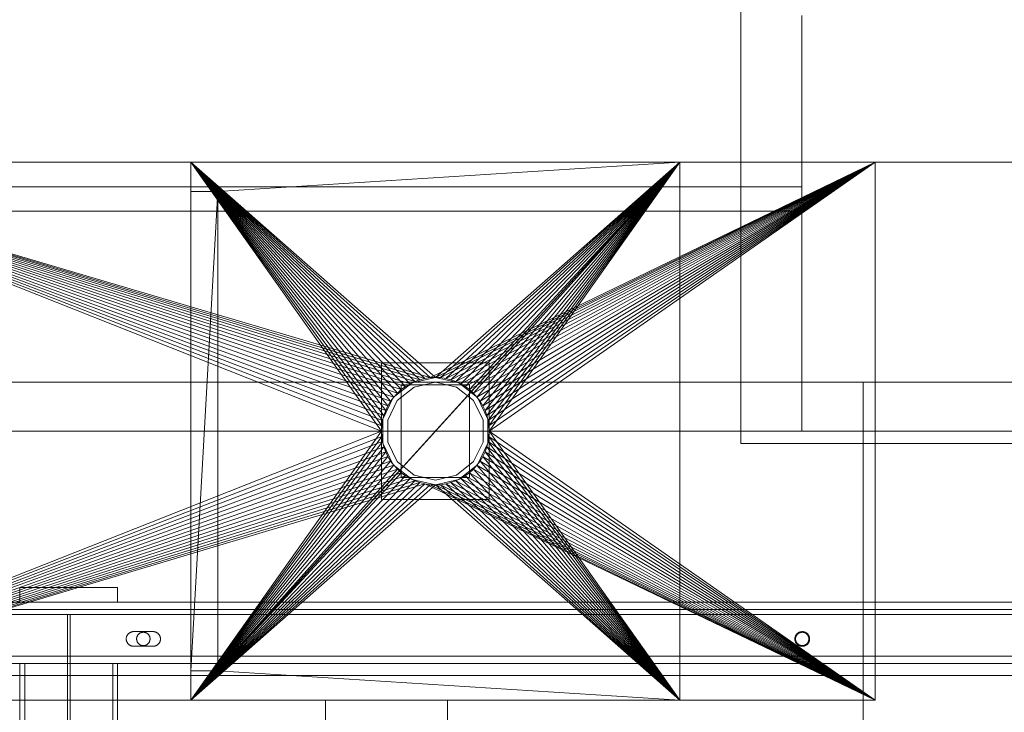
# Model space of a CAD drawing. Header units: millimetres. Extents: x -4395 to 65662, y -65530 to 6847.
# Tile 729 of 1034: x 25480 to 25883, y -17795 to -17512. Entities that reach past the tile are written whole.
import ezdxf

# ---------------------------------------------------------------- set-up
doc = ezdxf.new("R2010")
doc.units = ezdxf.units.MM
for name, color, linetype, lineweight in [('COTAS_P', 1, 'Continuous', 0), ('superior_briquetadora', 7, 'Continuous', 0), ('superior_C05', 7, 'Continuous', 0)]:
    doc.layers.add(name, color=color, linetype=linetype, lineweight=lineweight)
doc.dimstyles.new('R19_100', dxfattribs={"dimtxt": 250, "dimasz": 150, "dimexe": 150, "dimexo": 80, "dimgap": 100, "dimtad": 1, "dimtih": 1, "dimtoh": 1, "dimdsep": 46, "dimcen": 0.09, "dimadec": 0, "dimazin": 0, "dimtfac": 1, "dimtdec": 4, "dimtofl": 0, "dimtmove": 0, "dimatfit": 3, "dimfxl": 1, "dimtolj": 1, "dimtzin": 0, "dimarcsym": 0})

# ---------------------------------------------------------------- blocks, each defined once
blk = doc.blocks.new('DIM_R33_31')
at = {"layer": 'COTAS_P'}
for p, q in [((24250.07, -17080), (24400.07, -17035)), ((26750.07, -17080), (26600.07, -17035)), ((24250.07, -17980), (24250.07, -17080)), ((24250.07, -17080), (26750.07, -17080)), ((24250.07, -17080), (24400.07, -17125)), ((26750.07, -17080), (26600.07, -17125)), ((26750.07, -17980), (26750.07, -17080))]:
    blk.add_line(p, q, dxfattribs=at)
blk.add_text('2500 P', height=250, dxfattribs=at).set_placement((25500.07, -16980))

msp = doc.modelspace()

# ---------------------------------------------------------------- linework, layer by layer
at = {"layer": 'superior_briquetadora'}
for p, q in [((25775.067, -17685), (25775.067, -17485)), ((25800.067, -17660), (25800.067, -17510)), ((23750.067, -17570), (25950.067, -17570)), ((23870.067, -17570), (25830.067, -17570)), ((25746.067, -17570), (24243.401, -17570)), ((25350.067, -17570), (25550.067, -17570)), ((25350.067, -17570), (25830.067, -17570)), ((25350.067, -17570), (25628.067, -17680)), ((25628.173, -17677.844), (25350.067, -17570)), ((25628.49, -17675.708), (25350.067, -17570)), ((25629.015, -17673.614), (25350.067, -17570)), ((25629.742, -17671.581), (25350.067, -17570)), ((25630.665, -17669.629), (25350.067, -17570)), ((25631.775, -17667.777), (25350.067, -17570)), ((25633.061, -17666.043), (25350.067, -17570)), ((25634.511, -17664.444), (25350.067, -17570)), ((25636.111, -17662.994), (25350.067, -17570)), ((25637.845, -17661.708), (25350.067, -17570)), ((25639.697, -17660.598), (25350.067, -17570)), ((25641.648, -17659.675), (25350.067, -17570)), ((25643.681, -17658.947), (25350.067, -17570)), ((25350.067, -17570), (25647.911, -17658.106)), ((25350.067, -17570), (25645.775, -17658.423)), ((25746.067, -17570), (25470.067, -17570)), ((25470.067, -17570), (25550.067, -17570)), ((25550.067, -17582), (25550.067, -17570)), ((25550.067, -17570), (25550.067, -17778)), ((25550.067, -17570), (25550.067, -17790)), ((25561.091, -17582), (25550.067, -17570)), ((25750.067, -17570), (25550.067, -17570)), ((25550.067, -17570), (25628.067, -17680)), ((25550.067, -17570), (25639.697, -17660.598)), ((25637.845, -17661.708), (25550.067, -17570)), ((25636.111, -17662.994), (25550.067, -17570)), ((25634.511, -17664.444), (25550.067, -17570)), ((25633.061, -17666.043), (25550.067, -17570)), ((25631.775, -17667.777), (25550.067, -17570)), ((25630.665, -17669.629), (25550.067, -17570)), ((25629.742, -17671.581), (25550.067, -17570)), ((25629.015, -17673.614), (25550.067, -17570)), ((25628.49, -17675.708), (25550.067, -17570)), ((25628.173, -17677.844), (25550.067, -17570)), ((25550.067, -17570), (25641.648, -17659.675)), ((25550.067, -17570), (25643.681, -17658.947)), ((25550.067, -17570), (25645.775, -17658.423)), ((25550.067, -17570), (25647.911, -17658.106)), ((25550.067, -17570), (25650.067, -17658)), ((25550.067, -17570), (25770.898, -17570)), ((25550.067, -17570), (25830.067, -17570)), ((25550.067, -17790), (25750.067, -17570)), ((25750.067, -17570), (25561.091, -17778)), ((25750.067, -17570), (25561.091, -17582)), ((25830.067, -17570), (25647.911, -17658.106)), ((25650.067, -17658), (25750.067, -17570)), ((25830.067, -17570), (25650.067, -17658)), ((25652.224, -17658.106), (25750.067, -17570)), ((25830.067, -17570), (25652.224, -17658.106)), ((25654.359, -17658.423), (25750.067, -17570)), ((25830.067, -17570), (25654.359, -17658.423)), ((25656.454, -17658.947), (25750.067, -17570)), ((25830.067, -17570), (25656.454, -17658.947)), ((25658.487, -17659.675), (25750.067, -17570)), ((25830.067, -17570), (25658.487, -17659.675)), ((25660.438, -17660.598), (25750.067, -17570)), ((25830.067, -17570), (25660.438, -17660.598)), ((25662.29, -17661.708), (25750.067, -17570)), ((25830.067, -17570), (25662.29, -17661.708)), ((25664.024, -17662.994), (25750.067, -17570)), ((25830.067, -17570), (25664.024, -17662.994)), ((25665.624, -17664.444), (25750.067, -17570)), ((25830.067, -17570), (25665.624, -17664.444)), ((25667.074, -17666.043), (25750.067, -17570)), ((25830.067, -17570), (25667.074, -17666.043)), ((25668.36, -17667.777), (25750.067, -17570)), ((25830.067, -17570), (25668.36, -17667.777)), ((25669.47, -17669.629), (25750.067, -17570)), ((25830.067, -17570), (25669.47, -17669.629)), ((25670.393, -17671.581), (25750.067, -17570)), ((25830.067, -17570), (25670.393, -17671.581)), ((25671.12, -17673.614), (25750.067, -17570)), ((25830.067, -17570), (25671.12, -17673.614)), ((25671.645, -17675.708), (25750.067, -17570)), ((25830.067, -17570), (25671.645, -17675.708)), ((25671.962, -17677.844), (25750.067, -17570)), ((25830.067, -17570), (25671.962, -17677.844)), ((25750.067, -17570), (25672.067, -17680)), ((25830.067, -17570), (25672.067, -17680)), ((25770.898, -17570), (25746.067, -17570)), ((25750.067, -17790), (25750.067, -17570)), ((25750.067, -17570), (25813.162, -17570)), ((25750.067, -17570), (25819.673, -17570)), ((25750.067, -17570), (25820.656, -17570)), ((25830.067, -17570), (25750.067, -17570)), ((25813.162, -17570), (25770.898, -17570)), ((25819.673, -17570), (25813.162, -17570)), ((25820.656, -17570), (25819.673, -17570)), ((25830.067, -17570), (25820.656, -17570)), ((25830.067, -17583.45), (25830.067, -17570)), ((25830.067, -17570), (25830.067, -17790)), ((23900.067, -17580), (25800.067, -17580)), ((25550.067, -17778), (25550.067, -17582)), ((25550.067, -17582), (25561.091, -17582)), ((25561.091, -17582), (25550.067, -17778)), ((25561.091, -17582), (25561.091, -17778)), ((25800.067, -17590), (25800.067, -17580)), ((25830.067, -17790), (25830.067, -17583.45)), ((23900.067, -17590), (25800.067, -17590)), ((25672.067, -17652), (25628.067, -17652)), ((25628.067, -17652), (25628.067, -17708)), ((25672.067, -17708), (25672.067, -17652)), ((25650.067, -17658), (25640.522, -17660.179)), ((25643.681, -17658.947), (25641.648, -17659.675)), ((25645.775, -17658.423), (25643.681, -17658.947)), ((25647.911, -17658.106), (25645.775, -17658.423)), ((25650.067, -17658), (25647.911, -17658.106)), ((25659.613, -17660.179), (25650.067, -17658)), ((25652.224, -17658.106), (25650.067, -17658)), ((25654.359, -17658.423), (25652.224, -17658.106)), ((25656.454, -17658.947), (25654.359, -17658.423)), ((25658.487, -17659.675), (25656.454, -17658.947)), ((23900.067, -17660), (25800.067, -17660)), ((25640.522, -17660.179), (25632.867, -17666.283)), ((25641.39, -17661.981), (25634.431, -17667.53)), ((25636.111, -17662.994), (25634.511, -17664.444)), ((25636.067, -17661), (25636.067, -17699)), ((25664.067, -17661), (25636.067, -17661)), ((25637.845, -17661.708), (25636.111, -17662.994)), ((25639.697, -17660.598), (25637.845, -17661.708)), ((25641.648, -17659.675), (25639.697, -17660.598)), ((25650.067, -17660), (25641.39, -17661.981)), ((25658.745, -17661.981), (25650.067, -17660)), ((25660.438, -17660.598), (25658.487, -17659.675)), ((25665.704, -17667.53), (25658.745, -17661.981)), ((25667.268, -17666.283), (25659.613, -17660.179)), ((25662.29, -17661.708), (25660.438, -17660.598)), ((25664.024, -17662.994), (25662.29, -17661.708)), ((25665.624, -17664.444), (25664.024, -17662.994)), ((25664.067, -17699), (25664.067, -17661)), ((25800.067, -17660), (25950.067, -17660)), ((25800.067, -17680), (25800.067, -17660)), ((25825.067, -18720.639), (25825.067, -17660)), ((25825.067, -17660), (25925.067, -17660)), ((25825.067, -18674.804), (25825.067, -17660)), ((25632.867, -17666.283), (25628.619, -17675.105)), ((25633.061, -17666.043), (25631.775, -17667.777)), ((25634.511, -17664.444), (25633.061, -17666.043)), ((25667.074, -17666.043), (25665.624, -17664.444)), ((25668.36, -17667.777), (25667.074, -17666.043)), ((25671.516, -17675.105), (25667.268, -17666.283)), ((25630.665, -17669.629), (25629.742, -17671.581)), ((25634.431, -17667.53), (25630.569, -17675.55)), ((25631.775, -17667.777), (25630.665, -17669.629)), ((25669.566, -17675.55), (25665.704, -17667.53)), ((25669.47, -17669.629), (25668.36, -17667.777)), ((25670.393, -17671.581), (25669.47, -17669.629)), ((25629.015, -17673.614), (25628.49, -17675.708)), ((25628.619, -17675.105), (25628.619, -17684.895)), ((25629.742, -17671.581), (25629.015, -17673.614)), ((25671.12, -17673.614), (25670.393, -17671.581)), ((25671.645, -17675.708), (25671.12, -17673.614)), ((25671.516, -17684.895), (25671.516, -17675.105)), ((25628.173, -17677.844), (25628.067, -17680)), ((25628.49, -17675.708), (25628.173, -17677.844)), ((25630.569, -17675.55), (25630.569, -17684.45)), ((25669.566, -17684.45), (25669.566, -17675.55)), ((25671.962, -17677.844), (25671.645, -17675.708)), ((25672.067, -17680), (25671.962, -17677.844)), ((25950.067, -17680), (23750.067, -17680)), ((24150.067, -17680), (25950.067, -17680)), ((24150.067, -17680), (25800.067, -17680)), ((25628.067, -17680), (25350.067, -17790)), ((25628.173, -17682.156), (25350.067, -17790)), ((25550.067, -17790), (25628.067, -17680)), ((25550.067, -17790), (25628.173, -17682.156)), ((25628.067, -17680), (25628.173, -17682.156)), ((25628.173, -17682.156), (25628.49, -17684.292)), ((25671.645, -17684.292), (25671.962, -17682.156)), ((25672.067, -17680), (25671.962, -17682.156)), ((25671.962, -17682.156), (25750.067, -17790)), ((25830.067, -17790), (25671.962, -17682.156)), ((25672.067, -17680), (25750.067, -17790)), ((25672.067, -17680), (25830.067, -17790)), ((25800.067, -17680), (25950.067, -17680)), ((25628.49, -17684.292), (25350.067, -17790)), ((25629.015, -17686.386), (25350.067, -17790)), ((25550.067, -17790), (25628.49, -17684.292)), ((25550.067, -17790), (25629.015, -17686.386)), ((25628.49, -17684.292), (25629.015, -17686.386)), ((25628.619, -17684.895), (25632.867, -17693.717)), ((25629.015, -17686.386), (25629.742, -17688.419)), ((25630.569, -17684.45), (25634.431, -17692.47)), ((25665.704, -17692.47), (25669.566, -17684.45)), ((25667.268, -17693.717), (25671.516, -17684.895)), ((25670.393, -17688.419), (25671.12, -17686.386)), ((25671.645, -17684.292), (25671.12, -17686.386)), ((25671.12, -17686.386), (25750.067, -17790)), ((25830.067, -17790), (25671.12, -17686.386)), ((25671.645, -17684.292), (25750.067, -17790)), ((25830.067, -17790), (25671.645, -17684.292)), ((25775.067, -17685), (25975.067, -17685)), ((25629.742, -17688.419), (25350.067, -17790)), ((25630.665, -17690.371), (25350.067, -17790)), ((25550.067, -17790), (25629.742, -17688.419)), ((25550.067, -17790), (25630.665, -17690.371)), ((25629.742, -17688.419), (25630.665, -17690.371)), ((25630.665, -17690.371), (25631.775, -17692.223)), ((25668.36, -17692.223), (25669.47, -17690.371)), ((25670.393, -17688.419), (25669.47, -17690.371)), ((25669.47, -17690.371), (25750.067, -17790)), ((25830.067, -17790), (25669.47, -17690.371)), ((25670.393, -17688.419), (25750.067, -17790)), ((25830.067, -17790), (25670.393, -17688.419)), ((25631.775, -17692.223), (25350.067, -17790)), ((25633.061, -17693.957), (25350.067, -17790)), ((25634.511, -17695.556), (25350.067, -17790)), ((25550.067, -17790), (25631.775, -17692.223)), ((25550.067, -17790), (25633.061, -17693.957)), ((25634.511, -17695.556), (25550.067, -17790)), ((25631.775, -17692.223), (25633.061, -17693.957)), ((25632.867, -17693.717), (25640.522, -17699.821)), ((25633.061, -17693.957), (25634.511, -17695.556)), ((25634.431, -17692.47), (25641.39, -17698.019)), ((25634.511, -17695.556), (25636.111, -17697.006)), ((25658.745, -17698.019), (25665.704, -17692.47)), ((25659.613, -17699.821), (25667.268, -17693.717)), ((25664.024, -17697.006), (25665.624, -17695.556)), ((25667.074, -17693.957), (25665.624, -17695.556)), ((25665.624, -17695.556), (25750.067, -17790)), ((25830.067, -17790), (25665.624, -17695.556)), ((25667.074, -17693.957), (25668.36, -17692.223)), ((25667.074, -17693.957), (25750.067, -17790)), ((25830.067, -17790), (25667.074, -17693.957)), ((25668.36, -17692.223), (25750.067, -17790)), ((25830.067, -17790), (25668.36, -17692.223)), ((25636.111, -17697.006), (25350.067, -17790)), ((25637.845, -17698.292), (25350.067, -17790)), ((25639.697, -17699.402), (25350.067, -17790)), ((25636.111, -17697.006), (25550.067, -17790)), ((25637.845, -17698.292), (25550.067, -17790)), ((25639.697, -17699.402), (25550.067, -17790)), ((25636.067, -17699), (25664.067, -17699)), ((25636.111, -17697.006), (25637.845, -17698.292)), ((25637.845, -17698.292), (25639.697, -17699.402)), ((25639.697, -17699.402), (25641.648, -17700.325)), ((25641.39, -17698.019), (25650.067, -17700)), ((25650.067, -17700), (25658.745, -17698.019)), ((25658.487, -17700.325), (25660.438, -17699.402)), ((25662.29, -17698.292), (25660.438, -17699.402)), ((25660.438, -17699.402), (25750.067, -17790)), ((25660.438, -17699.402), (25830.067, -17790)), ((25664.024, -17697.006), (25662.29, -17698.292)), ((25662.29, -17698.292), (25750.067, -17790)), ((25662.29, -17698.292), (25830.067, -17790)), ((25664.024, -17697.006), (25750.067, -17790)), ((25664.024, -17697.006), (25830.067, -17790)), ((25641.648, -17700.325), (25350.067, -17790)), ((25643.681, -17701.053), (25350.067, -17790)), ((25645.775, -17701.577), (25350.067, -17790)), ((25641.648, -17700.325), (25550.067, -17790)), ((25643.681, -17701.053), (25550.067, -17790)), ((25645.775, -17701.577), (25550.067, -17790)), ((25647.911, -17701.894), (25550.067, -17790)), ((25650.067, -17702), (25550.067, -17790)), ((25640.522, -17699.821), (25650.067, -17702)), ((25641.648, -17700.325), (25643.681, -17701.053)), ((25643.681, -17701.053), (25645.775, -17701.577)), ((25645.775, -17701.577), (25647.911, -17701.894)), ((25645.775, -17701.577), (25830.067, -17790)), ((25647.911, -17701.894), (25650.067, -17702)), ((25647.911, -17701.894), (25830.067, -17790)), ((25650.067, -17702), (25659.613, -17699.821)), ((25650.067, -17702), (25652.224, -17701.894)), ((25650.067, -17702), (25750.067, -17790)), ((25650.067, -17702), (25830.067, -17790)), ((25652.224, -17701.894), (25654.359, -17701.577)), ((25652.224, -17701.894), (25750.067, -17790)), ((25652.224, -17701.894), (25830.067, -17790)), ((25654.359, -17701.577), (25656.454, -17701.053)), ((25654.359, -17701.577), (25750.067, -17790)), ((25654.359, -17701.577), (25830.067, -17790)), ((25656.454, -17701.053), (25658.487, -17700.325)), ((25656.454, -17701.053), (25750.067, -17790)), ((25656.454, -17701.053), (25830.067, -17790)), ((25658.487, -17700.325), (25750.067, -17790)), ((25658.487, -17700.325), (25830.067, -17790)), ((25628.067, -17708), (25672.067, -17708)), ((25550.067, -17778), (25550.067, -17790)), ((25561.091, -17778), (25550.067, -17790)), ((25561.091, -17778), (25550.067, -17778)), ((25750.067, -17790), (25561.091, -17778)), ((25830.067, -17790), (23870.067, -17790)), ((25350.067, -17790), (25550.067, -17790)), ((25830.067, -17790), (25350.067, -17790)), ((25456.734, -17790), (25746.067, -17790)), ((25470.067, -17790), (25746.067, -17790)), ((25550.067, -17790), (25470.067, -17790)), ((25550.067, -17790), (25750.067, -17790)), ((25550.067, -17790), (25770.898, -17790)), ((25830.067, -17790), (25550.067, -17790)), ((25605.067, -17790), (25607.543, -17790)), ((25605.067, -17790), (25605.067, -17802)), ((25607.543, -17790), (25614.48, -17790)), ((25614.48, -17790), (25624.504, -17790)), ((25624.504, -17790), (25635.631, -17790)), ((25635.631, -17790), (25645.655, -17790)), ((25645.655, -17790), (25652.592, -17790)), ((25652.592, -17790), (25655.067, -17790)), ((25655.067, -17790), (25655.067, -17802)), ((25746.067, -17790), (25770.898, -17790)), ((25750.067, -17790), (25813.162, -17790)), ((25819.673, -17790), (25750.067, -17790)), ((25820.656, -17790), (25750.067, -17790)), ((25830.067, -17790), (25750.067, -17790)), ((25770.898, -17790), (25813.162, -17790)), ((25813.162, -17790), (25819.673, -17790)), ((25819.673, -17790), (25820.656, -17790)), ((25820.656, -17790), (25830.067, -17790))]:
    msp.add_line(p, q, dxfattribs=at)
at = {"layer": 'superior_C05'}
for p, q in [((25480.067, -17750), (25480.067, -17744)), ((25480.067, -17744), (25520.067, -17744)), ((25495.58, -17744), (25495.569, -17744)), ((25495.602, -17744), (25495.58, -17744)), ((25495.636, -17744), (25495.602, -17744)), ((25495.68, -17744), (25495.636, -17744)), ((25495.736, -17744), (25495.68, -17744)), ((25495.802, -17744), (25495.736, -17744)), ((25495.879, -17744), (25495.802, -17744)), ((25495.966, -17744), (25495.879, -17744)), ((25496.063, -17744), (25495.966, -17744)), ((25496.17, -17744), (25496.063, -17744)), ((25496.287, -17744), (25496.17, -17744)), ((25496.414, -17744), (25496.287, -17744)), ((25496.549, -17744), (25496.414, -17744)), ((25496.693, -17744), (25496.549, -17744)), ((25496.846, -17744), (25496.693, -17744)), ((25497.007, -17744), (25496.846, -17744)), ((25497.175, -17744), (25497.007, -17744)), ((25497.35, -17744), (25497.175, -17744)), ((25497.533, -17744), (25497.35, -17744)), ((25497.721, -17744), (25497.533, -17744)), ((25497.915, -17744), (25497.721, -17744)), ((25498.115, -17744), (25497.915, -17744)), ((25498.32, -17744), (25498.115, -17744)), ((25498.528, -17744), (25498.32, -17744)), ((25498.741, -17744), (25498.528, -17744)), ((25498.957, -17744), (25498.741, -17744)), ((25499.176, -17744), (25498.957, -17744)), ((25499.397, -17744), (25499.176, -17744)), ((25499.619, -17744), (25499.397, -17744)), ((25499.843, -17744), (25499.619, -17744)), ((25500.067, -17744), (25499.843, -17744)), ((25500.292, -17744), (25500.067, -17744)), ((25500.516, -17744), (25500.292, -17744)), ((25500.738, -17744), (25500.516, -17744)), ((25500.959, -17744), (25500.738, -17744)), ((25501.178, -17744), (25500.959, -17744)), ((25501.394, -17744), (25501.178, -17744)), ((25501.607, -17744), (25501.394, -17744)), ((25501.815, -17744), (25501.607, -17744)), ((25502.02, -17744), (25501.815, -17744)), ((25502.22, -17744), (25502.02, -17744)), ((25502.414, -17744), (25502.22, -17744)), ((25502.602, -17744), (25502.414, -17744)), ((25502.785, -17744), (25502.602, -17744)), ((25502.96, -17744), (25502.785, -17744)), ((25503.128, -17744), (25502.96, -17744)), ((25503.289, -17744), (25503.128, -17744)), ((25503.442, -17744), (25503.289, -17744)), ((25503.586, -17744), (25503.442, -17744)), ((25503.721, -17744), (25503.586, -17744)), ((25503.848, -17744), (25503.721, -17744)), ((25503.965, -17744), (25503.848, -17744)), ((25504.072, -17744), (25503.965, -17744)), ((25504.169, -17744), (25504.072, -17744)), ((25504.256, -17744), (25504.169, -17744)), ((25504.333, -17744), (25504.256, -17744)), ((25504.399, -17744), (25504.333, -17744)), ((25504.455, -17744), (25504.399, -17744)), ((25504.499, -17744), (25504.455, -17744)), ((25504.533, -17744), (25504.499, -17744)), ((25504.555, -17744), (25504.533, -17744)), ((25504.566, -17744), (25504.555, -17744)), ((25520.067, -17750), (25520.067, -17744)), ((24310.067, -17750), (26690.067, -17750)), ((25480.067, -17750), (25520.067, -17750)), ((25492.09, -17750), (25492.07, -17750)), ((25492.13, -17750), (25492.09, -17750)), ((25492.189, -17750), (25492.13, -17750)), ((25492.268, -17750), (25492.189, -17750)), ((25492.366, -17750), (25492.268, -17750)), ((25492.484, -17750), (25492.366, -17750)), ((25492.62, -17750), (25492.484, -17750)), ((25492.775, -17750), (25492.62, -17750)), ((25492.949, -17750), (25492.775, -17750)), ((25493.139, -17750), (25492.949, -17750)), ((25493.347, -17750), (25493.139, -17750)), ((25493.572, -17750), (25493.347, -17750)), ((25493.813, -17750), (25493.572, -17750)), ((25494.069, -17750), (25493.813, -17750)), ((25494.341, -17750), (25494.069, -17750)), ((25494.626, -17750), (25494.341, -17750)), ((25494.925, -17750), (25494.626, -17750)), ((25495.237, -17750), (25494.925, -17750)), ((25495.561, -17750), (25495.237, -17750)), ((25495.896, -17750), (25495.561, -17750)), ((25495.58, -17750), (25495.569, -17750)), ((25495.602, -17750), (25495.58, -17750)), ((25495.636, -17750), (25495.602, -17750)), ((25495.68, -17750), (25495.636, -17750)), ((25495.736, -17750), (25495.68, -17750)), ((25495.802, -17750), (25495.736, -17750)), ((25495.879, -17750), (25495.802, -17750)), ((25495.966, -17750), (25495.879, -17750)), ((25496.241, -17750), (25495.896, -17750)), ((25496.063, -17750), (25495.966, -17750)), ((25496.17, -17750), (25496.063, -17750)), ((25496.287, -17750), (25496.17, -17750)), ((25496.596, -17750), (25496.241, -17750)), ((25496.414, -17750), (25496.287, -17750)), ((25496.549, -17750), (25496.414, -17750)), ((25496.693, -17750), (25496.549, -17750)), ((25496.96, -17750), (25496.596, -17750)), ((25496.846, -17750), (25496.693, -17750)), ((25497.007, -17750), (25496.846, -17750)), ((25497.331, -17750), (25496.96, -17750)), ((25497.175, -17750), (25497.007, -17750)), ((25497.35, -17750), (25497.175, -17750)), ((25497.709, -17750), (25497.331, -17750)), ((25497.533, -17750), (25497.35, -17750)), ((25497.721, -17750), (25497.533, -17750)), ((25498.093, -17750), (25497.709, -17750)), ((25497.915, -17750), (25497.721, -17750)), ((25498.115, -17750), (25497.915, -17750)), ((25498.482, -17750), (25498.093, -17750)), ((25498.32, -17750), (25498.115, -17750)), ((25498.528, -17750), (25498.32, -17750)), ((25498.875, -17750), (25498.482, -17750)), ((25498.741, -17750), (25498.528, -17750)), ((25498.957, -17750), (25498.741, -17750)), ((25499.271, -17750), (25498.875, -17750)), ((25499.176, -17750), (25498.957, -17750)), ((25499.397, -17750), (25499.176, -17750)), ((25499.669, -17750), (25499.271, -17750)), ((25499.619, -17750), (25499.397, -17750)), ((25499.843, -17750), (25499.619, -17750)), ((25500.067, -17750), (25499.669, -17750)), ((25500.067, -17750), (25499.843, -17750)), ((25500.292, -17750), (25500.067, -17750)), ((25500.067, -17750), (25500.466, -17750)), ((25500.516, -17750), (25500.292, -17750)), ((25500.466, -17750), (25500.864, -17750)), ((25500.738, -17750), (25500.516, -17750)), ((25500.959, -17750), (25500.738, -17750)), ((25500.864, -17750), (25501.26, -17750)), ((25501.178, -17750), (25500.959, -17750)), ((25501.394, -17750), (25501.178, -17750)), ((25501.26, -17750), (25501.653, -17750)), ((25501.607, -17750), (25501.394, -17750)), ((25501.815, -17750), (25501.607, -17750)), ((25501.653, -17750), (25502.042, -17750)), ((25502.02, -17750), (25501.815, -17750)), ((25502.22, -17750), (25502.02, -17750)), ((25502.042, -17750), (25502.426, -17750)), ((25502.414, -17750), (25502.22, -17750)), ((25502.602, -17750), (25502.414, -17750)), ((25502.426, -17750), (25502.804, -17750)), ((25502.785, -17750), (25502.602, -17750)), ((25502.96, -17750), (25502.785, -17750)), ((25502.804, -17750), (25503.175, -17750)), ((25503.128, -17750), (25502.96, -17750)), ((25503.289, -17750), (25503.128, -17750)), ((25503.175, -17750), (25503.539, -17750)), ((25503.442, -17750), (25503.289, -17750)), ((25503.586, -17750), (25503.442, -17750)), ((25503.539, -17750), (25503.894, -17750)), ((25503.721, -17750), (25503.586, -17750)), ((25503.848, -17750), (25503.721, -17750)), ((25503.965, -17750), (25503.848, -17750)), ((25503.894, -17750), (25504.239, -17750)), ((25504.072, -17750), (25503.965, -17750)), ((25504.169, -17750), (25504.072, -17750)), ((25504.256, -17750), (25504.169, -17750)), ((25504.239, -17750), (25504.574, -17750)), ((25504.333, -17750), (25504.256, -17750)), ((25504.399, -17750), (25504.333, -17750)), ((25504.455, -17750), (25504.399, -17750)), ((25504.499, -17750), (25504.455, -17750)), ((25504.533, -17750), (25504.499, -17750)), ((25504.555, -17750), (25504.533, -17750)), ((25504.566, -17750), (25504.555, -17750)), ((25504.574, -17750), (25504.898, -17750)), ((25504.898, -17750), (25505.21, -17750)), ((25505.21, -17750), (25505.509, -17750)), ((25505.509, -17750), (25505.794, -17750)), ((25505.794, -17750), (25506.066, -17750)), ((25506.066, -17750), (25506.322, -17750)), ((25506.322, -17750), (25506.563, -17750)), ((25506.563, -17750), (25506.788, -17750)), ((25506.788, -17750), (25506.996, -17750)), ((25506.996, -17750), (25507.186, -17750)), ((25507.186, -17750), (25507.36, -17750)), ((25507.36, -17750), (25507.514, -17750)), ((25507.514, -17750), (25507.651, -17750)), ((25507.651, -17750), (25507.768, -17750)), ((25507.768, -17750), (25507.867, -17750)), ((25507.867, -17750), (25507.946, -17750)), ((25507.946, -17750), (25508.005, -17750)), ((25508.005, -17750), (25508.045, -17750)), ((25508.045, -17750), (25508.065, -17750)), ((24300.067, -17755), (26700.067, -17755)), ((24310.067, -17753), (26690.067, -17753)), ((24310.067, -17755), (26690.067, -17755)), ((24900.317, -17755), (25499.567, -17755)), ((25499.567, -18205), (25499.567, -17755)), ((25500.567, -18205), (25500.567, -17755)), ((25500.567, -17755), (26099.817, -17755)), ((25523.724, -17764.045), (25523.68, -17764.187)), ((25523.775, -17763.904), (25523.724, -17764.045)), ((25523.833, -17763.766), (25523.775, -17763.904)), ((25523.898, -17763.631), (25523.833, -17763.766)), ((25523.969, -17763.5), (25523.898, -17763.631)), ((25524.047, -17763.372), (25523.969, -17763.5)), ((25524.132, -17763.249), (25524.047, -17763.372)), ((25524.222, -17763.13), (25524.132, -17763.249)), ((25524.318, -17763.015), (25524.222, -17763.13)), ((25524.42, -17762.905), (25524.318, -17763.015)), ((25524.527, -17762.801), (25524.42, -17762.905)), ((25524.639, -17762.702), (25524.527, -17762.801)), ((25524.756, -17762.609), (25524.639, -17762.702)), ((25524.878, -17762.521), (25524.756, -17762.609)), ((25525.003, -17762.44), (25524.878, -17762.521)), ((25525.133, -17762.365), (25525.003, -17762.44)), ((25525.266, -17762.297), (25525.133, -17762.365)), ((25525.402, -17762.236), (25525.266, -17762.297)), ((25525.541, -17762.181), (25525.402, -17762.236)), ((25525.683, -17762.133), (25525.541, -17762.181)), ((25525.827, -17762.093), (25525.683, -17762.133)), ((25525.973, -17762.059), (25525.827, -17762.093)), ((25526.12, -17762.034), (25525.973, -17762.059)), ((25526.269, -17762.015), (25526.12, -17762.034)), ((25526.418, -17762.004), (25526.269, -17762.015)), ((25526.567, -17762), (25526.418, -17762.004)), ((25526.567, -17762), (25534.567, -17762)), ((25528.033, -17763.932), (25527.983, -17764.059)), ((25528.09, -17763.807), (25528.033, -17763.932)), ((25528.152, -17763.685), (25528.09, -17763.807)), ((25528.221, -17763.566), (25528.152, -17763.685)), ((25528.295, -17763.451), (25528.221, -17763.566)), ((25528.375, -17763.34), (25528.295, -17763.451)), ((25528.461, -17763.232), (25528.375, -17763.34)), ((25528.552, -17763.13), (25528.461, -17763.232)), ((25528.647, -17763.031), (25528.552, -17763.13)), ((25528.748, -17762.938), (25528.647, -17763.031)), ((25528.853, -17762.85), (25528.748, -17762.938)), ((25528.962, -17762.767), (25528.853, -17762.85)), ((25529.075, -17762.69), (25528.962, -17762.767)), ((25529.192, -17762.618), (25529.075, -17762.69)), ((25529.313, -17762.553), (25529.192, -17762.618)), ((25529.436, -17762.493), (25529.313, -17762.553)), ((25529.563, -17762.44), (25529.436, -17762.493)), ((25529.692, -17762.393), (25529.563, -17762.44)), ((25529.823, -17762.353), (25529.692, -17762.393)), ((25529.956, -17762.319), (25529.823, -17762.353)), ((25530.09, -17762.292), (25529.956, -17762.319)), ((25530.226, -17762.271), (25530.09, -17762.292)), ((25530.362, -17762.258), (25530.226, -17762.271)), ((25530.499, -17762.251), (25530.362, -17762.258)), ((25530.636, -17762.251), (25530.499, -17762.251)), ((25530.773, -17762.258), (25530.636, -17762.251)), ((25530.909, -17762.271), (25530.773, -17762.258)), ((25531.045, -17762.292), (25530.909, -17762.271)), ((25531.179, -17762.319), (25531.045, -17762.292)), ((25531.312, -17762.353), (25531.179, -17762.319)), ((25531.443, -17762.393), (25531.312, -17762.353)), ((25531.572, -17762.44), (25531.443, -17762.393)), ((25531.699, -17762.493), (25531.572, -17762.44)), ((25531.822, -17762.553), (25531.699, -17762.493)), ((25531.942, -17762.618), (25531.822, -17762.553)), ((25532.059, -17762.69), (25531.942, -17762.618)), ((25532.173, -17762.767), (25532.059, -17762.69)), ((25532.282, -17762.85), (25532.173, -17762.767)), ((25532.387, -17762.938), (25532.282, -17762.85)), ((25532.488, -17763.031), (25532.387, -17762.938)), ((25532.583, -17763.13), (25532.488, -17763.031)), ((25532.674, -17763.232), (25532.583, -17763.13)), ((25532.76, -17763.34), (25532.674, -17763.232)), ((25532.84, -17763.451), (25532.76, -17763.34)), ((25532.914, -17763.566), (25532.84, -17763.451)), ((25532.983, -17763.685), (25532.914, -17763.566)), ((25533.045, -17763.807), (25532.983, -17763.685)), ((25533.102, -17763.932), (25533.045, -17763.807)), ((25533.152, -17764.059), (25533.102, -17763.932)), ((25534.567, -17762), (25534.715, -17762.004)), ((25534.862, -17762.014), (25534.715, -17762.004)), ((25535.008, -17762.032), (25534.862, -17762.014)), ((25535.153, -17762.058), (25535.008, -17762.032)), ((25535.296, -17762.09), (25535.153, -17762.058)), ((25535.438, -17762.129), (25535.296, -17762.09)), ((25535.578, -17762.175), (25535.438, -17762.129)), ((25535.716, -17762.228), (25535.578, -17762.175)), ((25535.85, -17762.288), (25535.716, -17762.228)), ((25535.982, -17762.354), (25535.85, -17762.288)), ((25536.11, -17762.427), (25535.982, -17762.354)), ((25536.234, -17762.506), (25536.11, -17762.427)), ((25536.355, -17762.59), (25536.234, -17762.506)), ((25536.471, -17762.681), (25536.355, -17762.59)), ((25536.582, -17762.777), (25536.471, -17762.681)), ((25536.689, -17762.879), (25536.582, -17762.777)), ((25536.79, -17762.985), (25536.689, -17762.879)), ((25536.887, -17763.097), (25536.79, -17762.985)), ((25536.977, -17763.213), (25536.887, -17763.097)), ((25537.062, -17763.333), (25536.977, -17763.213)), ((25537.141, -17763.458), (25537.062, -17763.333)), ((25537.213, -17763.586), (25537.141, -17763.458)), ((25537.279, -17763.717), (25537.213, -17763.586)), ((25537.339, -17763.852), (25537.279, -17763.717)), ((25537.392, -17763.989), (25537.339, -17763.852)), ((25537.438, -17764.129), (25537.392, -17763.989)), ((25797.373, -17763.974), (25797.326, -17764.116)), ((25797.428, -17763.835), (25797.373, -17763.974)), ((25797.49, -17763.698), (25797.428, -17763.835)), ((25797.558, -17763.565), (25797.49, -17763.698)), ((25797.633, -17763.436), (25797.558, -17763.565)), ((25797.658, -17763.932), (25797.608, -17764.059)), ((25797.714, -17763.31), (25797.633, -17763.436)), ((25797.715, -17763.807), (25797.658, -17763.932)), ((25797.801, -17763.189), (25797.714, -17763.31)), ((25797.777, -17763.685), (25797.715, -17763.807)), ((25797.846, -17763.566), (25797.777, -17763.685)), ((25797.894, -17763.072), (25797.801, -17763.189)), ((25797.92, -17763.451), (25797.846, -17763.566)), ((25797.993, -17762.959), (25797.894, -17763.072)), ((25798, -17763.34), (25797.92, -17763.451)), ((25798.098, -17762.852), (25797.993, -17762.959)), ((25798.086, -17763.232), (25798, -17763.34)), ((25798.177, -17763.13), (25798.086, -17763.232)), ((25798.207, -17762.751), (25798.098, -17762.852)), ((25798.272, -17763.031), (25798.177, -17763.13)), ((25798.322, -17762.655), (25798.207, -17762.751)), ((25798.373, -17762.938), (25798.272, -17763.031)), ((25798.441, -17762.564), (25798.322, -17762.655)), ((25798.478, -17762.85), (25798.373, -17762.938)), ((25798.565, -17762.48), (25798.441, -17762.564)), ((25798.587, -17762.767), (25798.478, -17762.85)), ((25798.692, -17762.402), (25798.565, -17762.48)), ((25798.7, -17762.69), (25798.587, -17762.767)), ((25798.824, -17762.33), (25798.692, -17762.402)), ((25798.817, -17762.618), (25798.7, -17762.69)), ((25798.938, -17762.553), (25798.817, -17762.618)), ((25798.959, -17762.265), (25798.824, -17762.33)), ((25799.061, -17762.493), (25798.938, -17762.553)), ((25799.096, -17762.207), (25798.959, -17762.265)), ((25799.188, -17762.44), (25799.061, -17762.493)), ((25799.237, -17762.156), (25799.096, -17762.207)), ((25799.317, -17762.393), (25799.188, -17762.44)), ((25799.38, -17762.112), (25799.237, -17762.156)), ((25799.448, -17762.353), (25799.317, -17762.393)), ((25799.525, -17762.075), (25799.38, -17762.112)), ((25799.581, -17762.319), (25799.448, -17762.353)), ((25799.672, -17762.046), (25799.525, -17762.075)), ((25799.715, -17762.292), (25799.581, -17762.319)), ((25799.819, -17762.023), (25799.672, -17762.046)), ((25799.851, -17762.271), (25799.715, -17762.292)), ((25799.968, -17762.008), (25799.819, -17762.023)), ((25799.987, -17762.258), (25799.851, -17762.271)), ((25800.118, -17762.001), (25799.968, -17762.008)), ((25800.124, -17762.251), (25799.987, -17762.258)), ((25800.267, -17762.001), (25800.118, -17762.001)), ((25800.261, -17762.251), (25800.124, -17762.251)), ((25800.398, -17762.258), (25800.261, -17762.251)), ((25800.417, -17762.008), (25800.267, -17762.001)), ((25800.534, -17762.271), (25800.398, -17762.258)), ((25800.566, -17762.023), (25800.417, -17762.008)), ((25800.67, -17762.292), (25800.534, -17762.271)), ((25800.713, -17762.046), (25800.566, -17762.023)), ((25800.804, -17762.319), (25800.67, -17762.292)), ((25800.86, -17762.075), (25800.713, -17762.046)), ((25800.937, -17762.353), (25800.804, -17762.319)), ((25801.005, -17762.112), (25800.86, -17762.075)), ((25801.068, -17762.393), (25800.937, -17762.353)), ((25801.148, -17762.156), (25801.005, -17762.112)), ((25801.197, -17762.44), (25801.068, -17762.393)), ((25801.289, -17762.207), (25801.148, -17762.156)), ((25801.324, -17762.493), (25801.197, -17762.44)), ((25801.426, -17762.265), (25801.289, -17762.207)), ((25801.447, -17762.553), (25801.324, -17762.493)), ((25801.561, -17762.33), (25801.426, -17762.265)), ((25801.567, -17762.618), (25801.447, -17762.553)), ((25801.692, -17762.402), (25801.561, -17762.33)), ((25801.684, -17762.69), (25801.567, -17762.618)), ((25801.798, -17762.767), (25801.684, -17762.69)), ((25801.82, -17762.48), (25801.692, -17762.402)), ((25801.907, -17762.85), (25801.798, -17762.767)), ((25801.944, -17762.564), (25801.82, -17762.48)), ((25802.012, -17762.938), (25801.907, -17762.85)), ((25802.063, -17762.655), (25801.944, -17762.564)), ((25802.113, -17763.031), (25802.012, -17762.938)), ((25802.178, -17762.751), (25802.063, -17762.655)), ((25802.208, -17763.13), (25802.113, -17763.031)), ((25802.287, -17762.852), (25802.178, -17762.751)), ((25802.299, -17763.232), (25802.208, -17763.13)), ((25802.392, -17762.959), (25802.287, -17762.852)), ((25802.385, -17763.34), (25802.299, -17763.232)), ((25802.465, -17763.451), (25802.385, -17763.34)), ((25802.491, -17763.072), (25802.392, -17762.959)), ((25802.539, -17763.566), (25802.465, -17763.451)), ((25802.584, -17763.189), (25802.491, -17763.072)), ((25802.608, -17763.685), (25802.539, -17763.566)), ((25802.671, -17763.31), (25802.584, -17763.189)), ((25802.67, -17763.807), (25802.608, -17763.685)), ((25802.727, -17763.932), (25802.67, -17763.807)), ((25802.752, -17763.436), (25802.671, -17763.31)), ((25802.777, -17764.059), (25802.727, -17763.932)), ((25802.827, -17763.565), (25802.752, -17763.436)), ((25802.895, -17763.698), (25802.827, -17763.565)), ((25802.957, -17763.835), (25802.895, -17763.698)), ((25803.012, -17763.974), (25802.957, -17763.835)), ((25803.059, -17764.116), (25803.012, -17763.974)), ((25523.576, -17764.776), (25523.568, -17764.925)), ((25523.568, -17764.925), (25523.568, -17765.075)), ((25523.568, -17765.075), (25523.576, -17765.224)), ((25523.591, -17764.627), (25523.576, -17764.776)), ((25523.576, -17765.224), (25523.591, -17765.373)), ((25523.613, -17764.479), (25523.591, -17764.627)), ((25523.591, -17765.373), (25523.613, -17765.521)), ((25523.643, -17764.332), (25523.613, -17764.479)), ((25523.613, -17765.521), (25523.643, -17765.668)), ((25523.68, -17764.187), (25523.643, -17764.332)), ((25523.643, -17765.668), (25523.68, -17765.813)), ((25523.68, -17765.813), (25523.724, -17765.955)), ((25523.724, -17765.955), (25523.775, -17766.096)), ((25523.775, -17766.096), (25523.833, -17766.234)), ((25523.833, -17766.234), (25523.898, -17766.369)), ((25523.898, -17766.369), (25523.969, -17766.5)), ((25523.969, -17766.5), (25524.047, -17766.628)), ((25524.047, -17766.628), (25524.132, -17766.751)), ((25524.132, -17766.751), (25524.222, -17766.87)), ((25524.222, -17766.87), (25524.318, -17766.985)), ((25524.318, -17766.985), (25524.42, -17767.095)), ((25524.42, -17767.095), (25524.527, -17767.199)), ((25524.527, -17767.199), (25524.639, -17767.298)), ((25524.639, -17767.298), (25524.756, -17767.391)), ((25524.756, -17767.391), (25524.878, -17767.479)), ((25524.878, -17767.479), (25525.003, -17767.56)), ((25525.003, -17767.56), (25525.133, -17767.635)), ((25525.133, -17767.635), (25525.266, -17767.703)), ((25525.266, -17767.703), (25525.402, -17767.764)), ((25525.402, -17767.764), (25525.541, -17767.819)), ((25525.541, -17767.819), (25525.683, -17767.867)), ((25525.683, -17767.867), (25525.827, -17767.907)), ((25525.827, -17767.907), (25525.973, -17767.941)), ((25525.973, -17767.941), (25526.12, -17767.966)), ((25526.12, -17767.966), (25526.269, -17767.985)), ((25526.269, -17767.985), (25526.418, -17767.996)), ((25526.418, -17767.996), (25526.567, -17768)), ((25526.567, -17768), (25534.567, -17768)), ((25527.821, -17764.863), (25527.817, -17765)), ((25527.817, -17765), (25527.821, -17765.137)), ((25527.831, -17764.726), (25527.821, -17764.863)), ((25527.821, -17765.137), (25527.831, -17765.274)), ((25527.848, -17764.59), (25527.831, -17764.726)), ((25527.831, -17765.274), (25527.848, -17765.41)), ((25527.872, -17764.455), (25527.848, -17764.59)), ((25527.848, -17765.41), (25527.872, -17765.545)), ((25527.903, -17764.321), (25527.872, -17764.455)), ((25527.872, -17765.545), (25527.903, -17765.679)), ((25527.94, -17764.189), (25527.903, -17764.321)), ((25527.903, -17765.679), (25527.94, -17765.811)), ((25527.983, -17764.059), (25527.94, -17764.189)), ((25527.94, -17765.811), (25527.983, -17765.941)), ((25527.983, -17765.941), (25528.033, -17766.068)), ((25528.033, -17766.068), (25528.09, -17766.193)), ((25528.09, -17766.193), (25528.152, -17766.315)), ((25528.152, -17766.315), (25528.221, -17766.434)), ((25528.221, -17766.434), (25528.295, -17766.549)), ((25528.295, -17766.549), (25528.375, -17766.66)), ((25528.375, -17766.66), (25528.461, -17766.768)), ((25528.461, -17766.768), (25528.552, -17766.87)), ((25528.552, -17766.87), (25528.647, -17766.969)), ((25528.647, -17766.969), (25528.748, -17767.062)), ((25528.748, -17767.062), (25528.853, -17767.15)), ((25528.853, -17767.15), (25528.962, -17767.233)), ((25528.962, -17767.233), (25529.075, -17767.31)), ((25529.075, -17767.31), (25529.192, -17767.382)), ((25529.192, -17767.382), (25529.313, -17767.447)), ((25529.313, -17767.447), (25529.436, -17767.507)), ((25529.436, -17767.507), (25529.563, -17767.56)), ((25529.563, -17767.56), (25529.692, -17767.607)), ((25529.692, -17767.607), (25529.823, -17767.647)), ((25529.823, -17767.647), (25529.956, -17767.681)), ((25529.956, -17767.681), (25530.09, -17767.708)), ((25530.09, -17767.708), (25530.226, -17767.729)), ((25530.226, -17767.729), (25530.362, -17767.742)), ((25530.362, -17767.742), (25530.499, -17767.749)), ((25530.499, -17767.749), (25530.636, -17767.749)), ((25530.636, -17767.749), (25530.773, -17767.742)), ((25530.773, -17767.742), (25530.909, -17767.729)), ((25530.909, -17767.729), (25531.045, -17767.708)), ((25531.045, -17767.708), (25531.179, -17767.681)), ((25531.179, -17767.681), (25531.312, -17767.647)), ((25531.312, -17767.647), (25531.443, -17767.607)), ((25531.443, -17767.607), (25531.572, -17767.56)), ((25531.572, -17767.56), (25531.699, -17767.507)), ((25531.699, -17767.507), (25531.822, -17767.447)), ((25531.822, -17767.447), (25531.942, -17767.382)), ((25531.942, -17767.382), (25532.059, -17767.31)), ((25532.059, -17767.31), (25532.173, -17767.233)), ((25532.173, -17767.233), (25532.282, -17767.15)), ((25532.282, -17767.15), (25532.387, -17767.062)), ((25532.387, -17767.062), (25532.488, -17766.969)), ((25532.488, -17766.969), (25532.583, -17766.87)), ((25532.583, -17766.87), (25532.674, -17766.768)), ((25532.674, -17766.768), (25532.76, -17766.66)), ((25532.76, -17766.66), (25532.84, -17766.549)), ((25532.84, -17766.549), (25532.914, -17766.434)), ((25532.914, -17766.434), (25532.983, -17766.315)), ((25532.983, -17766.315), (25533.045, -17766.193)), ((25533.045, -17766.193), (25533.102, -17766.068)), ((25533.102, -17766.068), (25533.152, -17765.941)), ((25533.195, -17764.189), (25533.152, -17764.059)), ((25533.152, -17765.941), (25533.195, -17765.811)), ((25533.232, -17764.321), (25533.195, -17764.189)), ((25533.195, -17765.811), (25533.232, -17765.679)), ((25533.263, -17764.455), (25533.232, -17764.321)), ((25533.232, -17765.679), (25533.263, -17765.545)), ((25533.287, -17764.59), (25533.263, -17764.455)), ((25533.263, -17765.545), (25533.287, -17765.41)), ((25533.304, -17764.726), (25533.287, -17764.59)), ((25533.287, -17765.41), (25533.304, -17765.274)), ((25533.314, -17764.863), (25533.304, -17764.726)), ((25533.304, -17765.274), (25533.314, -17765.137)), ((25533.317, -17765), (25533.314, -17764.863)), ((25533.317, -17765), (25533.314, -17765.137)), ((25534.567, -17768), (25534.715, -17767.996)), ((25534.715, -17767.996), (25534.862, -17767.986)), ((25534.862, -17767.986), (25535.008, -17767.968)), ((25535.008, -17767.968), (25535.153, -17767.942)), ((25535.153, -17767.942), (25535.296, -17767.91)), ((25535.296, -17767.91), (25535.438, -17767.871)), ((25535.438, -17767.871), (25535.578, -17767.825)), ((25535.578, -17767.825), (25535.716, -17767.772)), ((25535.716, -17767.772), (25535.85, -17767.712)), ((25535.85, -17767.712), (25535.982, -17767.646)), ((25535.982, -17767.646), (25536.11, -17767.573)), ((25536.11, -17767.573), (25536.234, -17767.494)), ((25536.234, -17767.494), (25536.355, -17767.41)), ((25536.355, -17767.41), (25536.471, -17767.319)), ((25536.471, -17767.319), (25536.582, -17767.223)), ((25536.582, -17767.223), (25536.689, -17767.121)), ((25536.689, -17767.121), (25536.79, -17767.015)), ((25536.79, -17767.015), (25536.887, -17766.903)), ((25536.887, -17766.903), (25536.977, -17766.787)), ((25536.977, -17766.787), (25537.062, -17766.667)), ((25537.062, -17766.667), (25537.141, -17766.542)), ((25537.141, -17766.542), (25537.213, -17766.414)), ((25537.213, -17766.414), (25537.279, -17766.283)), ((25537.279, -17766.283), (25537.339, -17766.148)), ((25537.339, -17766.148), (25537.392, -17766.011)), ((25537.392, -17766.011), (25537.438, -17765.871)), ((25537.478, -17764.271), (25537.438, -17764.129)), ((25537.438, -17765.871), (25537.478, -17765.729)), ((25537.51, -17764.415), (25537.478, -17764.271)), ((25537.478, -17765.729), (25537.51, -17765.585)), ((25537.535, -17764.56), (25537.51, -17764.415)), ((25537.51, -17765.585), (25537.535, -17765.44)), ((25537.553, -17764.706), (25537.535, -17764.56)), ((25537.535, -17765.44), (25537.553, -17765.294)), ((25537.564, -17764.853), (25537.553, -17764.706)), ((25537.553, -17765.294), (25537.564, -17765.147)), ((25537.567, -17765), (25537.564, -17764.853)), ((25537.567, -17765), (25537.564, -17765.147)), ((25797.196, -17764.85), (25797.192, -17765)), ((25797.192, -17765), (25797.196, -17765.15)), ((25797.207, -17764.701), (25797.196, -17764.85)), ((25797.196, -17765.15), (25797.207, -17765.299)), ((25797.226, -17764.553), (25797.207, -17764.701)), ((25797.207, -17765.299), (25797.226, -17765.447)), ((25797.252, -17764.406), (25797.226, -17764.553)), ((25797.226, -17765.447), (25797.252, -17765.594)), ((25797.285, -17764.26), (25797.252, -17764.406)), ((25797.252, -17765.594), (25797.285, -17765.74)), ((25797.326, -17764.116), (25797.285, -17764.26)), ((25797.285, -17765.74), (25797.326, -17765.884)), ((25797.326, -17765.884), (25797.373, -17766.026)), ((25797.373, -17766.026), (25797.428, -17766.165)), ((25797.428, -17766.165), (25797.49, -17766.302)), ((25797.446, -17764.863), (25797.442, -17765)), ((25797.442, -17765), (25797.446, -17765.137)), ((25797.456, -17764.726), (25797.446, -17764.863)), ((25797.446, -17765.137), (25797.456, -17765.274)), ((25797.473, -17764.59), (25797.456, -17764.726)), ((25797.456, -17765.274), (25797.473, -17765.41)), ((25797.497, -17764.455), (25797.473, -17764.59)), ((25797.473, -17765.41), (25797.497, -17765.545)), ((25797.49, -17766.302), (25797.558, -17766.435)), ((25797.528, -17764.321), (25797.497, -17764.455)), ((25797.497, -17765.545), (25797.528, -17765.679)), ((25797.565, -17764.189), (25797.528, -17764.321)), ((25797.528, -17765.679), (25797.565, -17765.811)), ((25797.558, -17766.435), (25797.633, -17766.564)), ((25797.608, -17764.059), (25797.565, -17764.189)), ((25797.565, -17765.811), (25797.608, -17765.941)), ((25797.608, -17765.941), (25797.658, -17766.068)), ((25797.633, -17766.564), (25797.714, -17766.69)), ((25797.658, -17766.068), (25797.715, -17766.193)), ((25797.714, -17766.69), (25797.801, -17766.811)), ((25797.715, -17766.193), (25797.777, -17766.315)), ((25797.777, -17766.315), (25797.846, -17766.434)), ((25797.801, -17766.811), (25797.894, -17766.928)), ((25797.846, -17766.434), (25797.92, -17766.549)), ((25797.894, -17766.928), (25797.993, -17767.041)), ((25797.92, -17766.549), (25798, -17766.66)), ((25797.993, -17767.041), (25798.098, -17767.148)), ((25798, -17766.66), (25798.086, -17766.768)), ((25798.086, -17766.768), (25798.177, -17766.87)), ((25798.098, -17767.148), (25798.207, -17767.249)), ((25798.177, -17766.87), (25798.272, -17766.969)), ((25798.207, -17767.249), (25798.322, -17767.345)), ((25798.272, -17766.969), (25798.373, -17767.062)), ((25798.322, -17767.345), (25798.441, -17767.436)), ((25798.373, -17767.062), (25798.478, -17767.15)), ((25798.441, -17767.436), (25798.565, -17767.52)), ((25798.478, -17767.15), (25798.587, -17767.233)), ((25798.565, -17767.52), (25798.692, -17767.598)), ((25798.587, -17767.233), (25798.7, -17767.31)), ((25798.692, -17767.598), (25798.824, -17767.67)), ((25798.7, -17767.31), (25798.817, -17767.382)), ((25798.817, -17767.382), (25798.938, -17767.447)), ((25798.824, -17767.67), (25798.959, -17767.735)), ((25798.938, -17767.447), (25799.061, -17767.507)), ((25798.959, -17767.735), (25799.096, -17767.793)), ((25799.061, -17767.507), (25799.188, -17767.56)), ((25799.096, -17767.793), (25799.237, -17767.844)), ((25799.188, -17767.56), (25799.317, -17767.607)), ((25799.237, -17767.844), (25799.38, -17767.888)), ((25799.317, -17767.607), (25799.448, -17767.647)), ((25799.38, -17767.888), (25799.525, -17767.925)), ((25799.448, -17767.647), (25799.581, -17767.681)), ((25799.525, -17767.925), (25799.672, -17767.954)), ((25799.581, -17767.681), (25799.715, -17767.708)), ((25799.672, -17767.954), (25799.819, -17767.977)), ((25799.715, -17767.708), (25799.851, -17767.729)), ((25799.819, -17767.977), (25799.968, -17767.992)), ((25799.851, -17767.729), (25799.987, -17767.742)), ((25799.968, -17767.992), (25800.118, -17767.999)), ((25799.987, -17767.742), (25800.124, -17767.749)), ((25800.118, -17767.999), (25800.267, -17767.999)), ((25800.124, -17767.749), (25800.261, -17767.749)), ((25800.261, -17767.749), (25800.398, -17767.742)), ((25800.267, -17767.999), (25800.417, -17767.992)), ((25800.398, -17767.742), (25800.534, -17767.729)), ((25800.417, -17767.992), (25800.566, -17767.977)), ((25800.534, -17767.729), (25800.67, -17767.708)), ((25800.566, -17767.977), (25800.713, -17767.954)), ((25800.67, -17767.708), (25800.804, -17767.681)), ((25800.713, -17767.954), (25800.86, -17767.925)), ((25800.804, -17767.681), (25800.937, -17767.647)), ((25800.86, -17767.925), (25801.005, -17767.888)), ((25800.937, -17767.647), (25801.068, -17767.607)), ((25801.005, -17767.888), (25801.148, -17767.844)), ((25801.068, -17767.607), (25801.197, -17767.56)), ((25801.148, -17767.844), (25801.289, -17767.793)), ((25801.197, -17767.56), (25801.324, -17767.507)), ((25801.289, -17767.793), (25801.426, -17767.735)), ((25801.324, -17767.507), (25801.447, -17767.447)), ((25801.426, -17767.735), (25801.561, -17767.67)), ((25801.447, -17767.447), (25801.567, -17767.382)), ((25801.561, -17767.67), (25801.692, -17767.598)), ((25801.567, -17767.382), (25801.684, -17767.31)), ((25801.684, -17767.31), (25801.798, -17767.233)), ((25801.692, -17767.598), (25801.82, -17767.52)), ((25801.798, -17767.233), (25801.907, -17767.15)), ((25801.82, -17767.52), (25801.944, -17767.436)), ((25801.907, -17767.15), (25802.012, -17767.062)), ((25801.944, -17767.436), (25802.063, -17767.345)), ((25802.012, -17767.062), (25802.113, -17766.969)), ((25802.063, -17767.345), (25802.178, -17767.249)), ((25802.113, -17766.969), (25802.208, -17766.87)), ((25802.178, -17767.249), (25802.287, -17767.148)), ((25802.208, -17766.87), (25802.299, -17766.768)), ((25802.287, -17767.148), (25802.392, -17767.041)), ((25802.299, -17766.768), (25802.385, -17766.66)), ((25802.385, -17766.66), (25802.465, -17766.549)), ((25802.392, -17767.041), (25802.491, -17766.928)), ((25802.465, -17766.549), (25802.539, -17766.434)), ((25802.491, -17766.928), (25802.584, -17766.811)), ((25802.539, -17766.434), (25802.608, -17766.315)), ((25802.584, -17766.811), (25802.671, -17766.69)), ((25802.608, -17766.315), (25802.67, -17766.193)), ((25802.67, -17766.193), (25802.727, -17766.068)), ((25802.671, -17766.69), (25802.752, -17766.564)), ((25802.727, -17766.068), (25802.777, -17765.941)), ((25802.752, -17766.564), (25802.827, -17766.435)), ((25802.82, -17764.189), (25802.777, -17764.059)), ((25802.777, -17765.941), (25802.82, -17765.811)), ((25802.857, -17764.321), (25802.82, -17764.189)), ((25802.82, -17765.811), (25802.857, -17765.679)), ((25802.827, -17766.435), (25802.895, -17766.302)), ((25802.888, -17764.455), (25802.857, -17764.321)), ((25802.857, -17765.679), (25802.888, -17765.545)), ((25802.912, -17764.59), (25802.888, -17764.455)), ((25802.888, -17765.545), (25802.912, -17765.41)), ((25802.895, -17766.302), (25802.957, -17766.165)), ((25802.929, -17764.726), (25802.912, -17764.59)), ((25802.912, -17765.41), (25802.929, -17765.274)), ((25802.939, -17764.863), (25802.929, -17764.726)), ((25802.929, -17765.274), (25802.939, -17765.137)), ((25802.942, -17765), (25802.939, -17764.863)), ((25802.942, -17765), (25802.939, -17765.137)), ((25802.957, -17766.165), (25803.012, -17766.026)), ((25803.012, -17766.026), (25803.059, -17765.884)), ((25803.1, -17764.26), (25803.059, -17764.116)), ((25803.059, -17765.884), (25803.1, -17765.74)), ((25803.133, -17764.406), (25803.1, -17764.26)), ((25803.1, -17765.74), (25803.133, -17765.594)), ((25803.159, -17764.553), (25803.133, -17764.406)), ((25803.133, -17765.594), (25803.159, -17765.447)), ((25803.178, -17764.701), (25803.159, -17764.553)), ((25803.159, -17765.447), (25803.178, -17765.299)), ((25803.189, -17764.85), (25803.178, -17764.701)), ((25803.178, -17765.299), (25803.189, -17765.15)), ((25803.192, -17765), (25803.189, -17764.85)), ((25803.192, -17765), (25803.189, -17765.15)), ((24310.067, -17772), (26690.067, -17772)), ((24310.067, -17775), (26690.067, -17775)), ((25480.067, -18185), (25480.067, -17775)), ((25480.067, -17775), (25520.067, -17775)), ((25482.067, -17775), (25518.067, -17775)), ((25482.067, -18185), (25482.067, -17775)), ((25518.067, -18185), (25518.067, -17775)), ((25520.067, -18185), (25520.067, -17775)), ((24250.067, -17780), (26750.067, -17780)), ((25480.123, -17780), (25480.074, -17780)), ((25480.223, -17780), (25480.123, -17780)), ((25480.371, -17780), (25480.223, -17780)), ((25480.569, -17780), (25480.371, -17780)), ((25480.815, -17780), (25480.569, -17780)), ((25481.109, -17780), (25480.815, -17780)), ((25481.45, -17780), (25481.109, -17780)), ((25481.837, -17780), (25481.45, -17780)), ((25482.27, -17780), (25481.837, -17780)), ((25482.747, -17780), (25482.27, -17780)), ((25483.267, -17780), (25482.747, -17780)), ((25483.829, -17780), (25483.267, -17780)), ((25484.431, -17780), (25483.829, -17780)), ((25485.072, -17780), (25484.431, -17780)), ((25485.75, -17780), (25485.072, -17780)), ((25486.464, -17780), (25485.75, -17780)), ((25487.212, -17780), (25486.464, -17780)), ((25487.991, -17780), (25487.212, -17780)), ((25488.801, -17780), (25487.991, -17780)), ((25489.639, -17780), (25488.801, -17780)), ((25490.502, -17780), (25489.639, -17780)), ((25491.39, -17780), (25490.502, -17780)), ((25492.299, -17780), (25491.39, -17780)), ((25493.227, -17780), (25492.299, -17780)), ((25494.172, -17780), (25493.227, -17780)), ((25495.132, -17780), (25494.172, -17780)), ((25496.105, -17780), (25495.132, -17780)), ((25497.087, -17780), (25496.105, -17780)), ((25498.076, -17780), (25497.087, -17780)), ((25499.071, -17780), (25498.076, -17780)), ((25500.067, -17780), (25499.071, -17780)), ((25500.067, -17780), (25501.064, -17780)), ((25501.064, -17780), (25502.059, -17780)), ((25502.059, -17780), (25503.048, -17780)), ((25503.048, -17780), (25504.03, -17780)), ((25504.03, -17780), (25505.003, -17780)), ((25505.003, -17780), (25505.963, -17780)), ((25505.963, -17780), (25506.908, -17780)), ((25506.908, -17780), (25507.836, -17780)), ((25507.836, -17780), (25508.745, -17780)), ((25508.745, -17780), (25509.633, -17780)), ((25509.633, -17780), (25510.496, -17780)), ((25510.496, -17780), (25511.334, -17780)), ((25511.334, -17780), (25512.144, -17780)), ((25512.144, -17780), (25512.923, -17780)), ((25512.923, -17780), (25513.671, -17780)), ((25513.671, -17780), (25514.385, -17780)), ((25514.385, -17780), (25515.063, -17780)), ((25515.063, -17780), (25515.704, -17780)), ((25515.704, -17780), (25516.306, -17780)), ((25516.306, -17780), (25516.868, -17780)), ((25516.868, -17780), (25517.388, -17780)), ((25517.388, -17780), (25517.865, -17780)), ((25517.865, -17780), (25518.298, -17780)), ((25518.298, -17780), (25518.685, -17780)), ((25518.685, -17780), (25519.026, -17780)), ((25519.026, -17780), (25519.32, -17780)), ((25519.32, -17780), (25519.566, -17780)), ((25519.566, -17780), (25519.764, -17780)), ((25519.764, -17780), (25519.912, -17780)), ((25519.912, -17780), (25520.012, -17780)), ((25520.012, -17780), (25520.061, -17780))]:
    msp.add_line(p, q, dxfattribs=at)

# ---------------------------------------------------------------- dimensions: what is measured, and where the dimension line sits
at = {"layer": 'COTAS_P'}
dim = msp.add_aligned_dim(p1=(24250.067, -17980), p2=(26750.067, -17980), distance=900, text='<> P', dimstyle='R19_100', dxfattribs=at)
dim.commit()
dim.dimension.update_dxf_attribs({"geometry": 'DIM_R33_31', "text_midpoint": (25500.067, -17080)})

doc.saveas('drawing.dxf')
